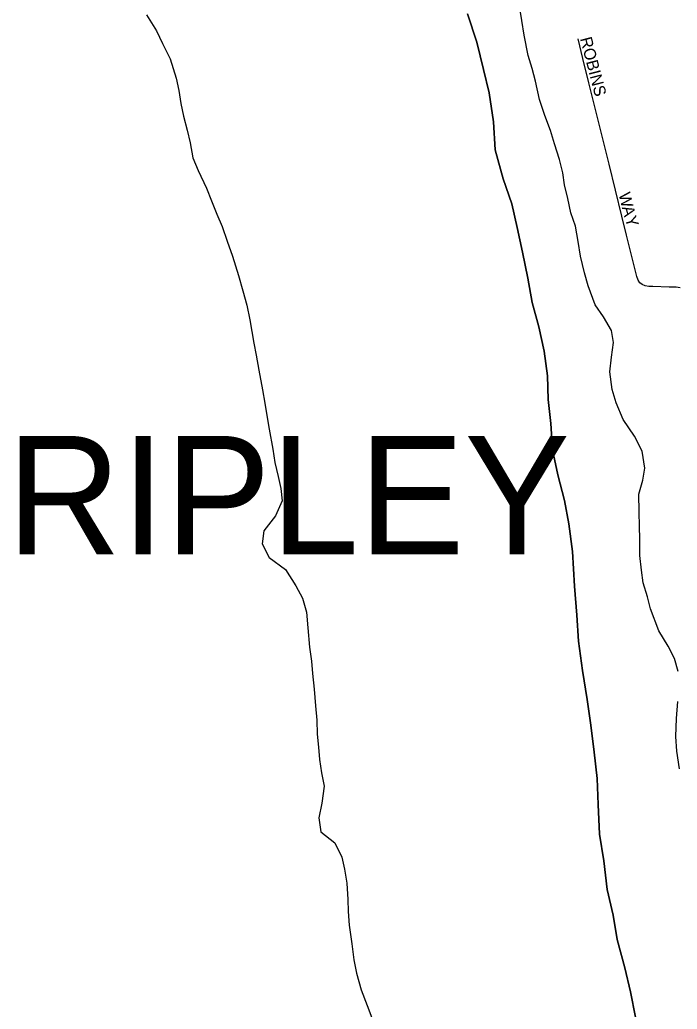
# Model space of a CAD drawing. Extents: x 1451455 to 1749751, y 218250 to 574981.
# Drawn here: x 1583043 to 1585819, y 267078 to 271255 of the extents above; entities that cross this region are included whole.
import ezdxf

# ---------------------------------------------------------------- set-up
doc = ezdxf.new("R2010")
doc.units = 0
for name, color, linetype in [('GM_X_City_Street', 7, 'Continuous'), ('GM_X_City_Street_Text', 7, 'Continuous'), ('GM_X_Corporation', 7, 'Continuous'), ('GM_X_Corporation_Text', 7, 'Continuous'), ('GM_X_County', 7, 'Continuous'), ('GM_X_Major_River', 7, 'Continuous'), ('GM_X_Township', 7, 'Continuous')]:
    doc.layers.add(name, color=color, linetype=linetype)

msp = doc.modelspace()

# ---------------------------------------------------------------- linework, layer by layer
at = {"layer": 'GM_X_City_Street'}
msp.add_lwpolyline([(1585830.8, 270124), (1585814.6, 270125.7), (1585784.8, 270126.3), (1585715.8, 270128.3), (1585699.3, 270129.6), (1585683, 270132.2), (1585670.8, 270136.8), (1585660.8, 270144.8), (1585654.3, 270155.8), (1585648.8, 270171.2), (1585604.9, 270346.2), (1585585.3, 270426), (1585531.5, 270645.8), (1585499.9, 270769.7), (1585445.4, 270989.3), (1585419.8, 271091.1), (1585400.2, 271174)], dxfattribs=at)
at = {"layer": 'GM_X_Corporation'}
msp.add_lwpolyline([(1585642.8, 267043.7), (1585620.9, 267151.6), (1585597.1, 267253.2), (1585564.9, 267372.1), (1585548.8, 267474.6), (1585522.7, 267583.3), (1585508.6, 267704.3), (1585490.5, 267817.2), (1585484.5, 267942.7), (1585480.5, 268052.3), (1585468.6, 268163.7), (1585454.6, 268277.6), (1585438.7, 268385.4), (1585418.6, 268507.8), (1585402.5, 268631), (1585394.5, 268741.7), (1585384.4, 268864.1), (1585376.5, 269009.9), (1585360.6, 269127), (1585342.8, 269226), (1585314.9, 269333.9), (1585292.5, 269439.9), (1585284.5, 269551.2), (1585274.4, 269651.8), (1585270.4, 269751.7), (1585256.6, 269856.2), (1585234.9, 269959.1), (1585206.8, 270061.7), (1585188.7, 270164.4), (1585164.8, 270274.3), (1585142.8, 270378.5), (1585121.1, 270477.4), (1585083.3, 270583.2), (1585050.6, 270706.1), (1585042.5, 270823.5), (1585024.7, 270946.2), (1585000.9, 271045.5), (1584973.1, 271160.8), (1584933, 271279.5)], dxfattribs=at)
at = {"layer": 'GM_X_County'}
msp.add_lwpolyline([(1584933, 271279.5), (1584973.1, 271160.8), (1585000.9, 271045.5), (1585024.7, 270946.2), (1585042.5, 270823.5), (1585050.6, 270706.1), (1585083.3, 270583.2), (1585121.1, 270477.4), (1585142.8, 270378.5), (1585164.8, 270274.3), (1585188.7, 270164.4), (1585206.8, 270061.7), (1585234.9, 269959.1), (1585256.6, 269856.2), (1585270.4, 269751.7), (1585274.4, 269651.8), (1585284.5, 269551.2), (1585292.5, 269439.9), (1585314.9, 269333.9), (1585342.8, 269226), (1585360.6, 269127), (1585376.5, 269009.9), (1585384.4, 268864.1), (1585394.5, 268741.7), (1585402.5, 268631), (1585418.6, 268507.8), (1585438.7, 268385.4), (1585454.6, 268277.6), (1585468.6, 268163.7), (1585480.5, 268052.3), (1585484.5, 267942.7), (1585490.5, 267817.2), (1585508.6, 267704.3), (1585522.7, 267583.3), (1585548.8, 267474.6), (1585564.9, 267372.1), (1585597.1, 267253.2), (1585620.9, 267151.6), (1585642.8, 267043.7)], dxfattribs=at)
at = {"layer": 'GM_X_Major_River'}
for points in [[(1585823.3, 268503.9), (1585807.9, 268558.3), (1585780.5, 268610.7), (1585741.1, 268675.3), (1585706.1, 268767.9), (1585692.7, 268818.2), (1585675.3, 268878.6), (1585667.9, 268930.8), (1585660.5, 268993), (1585661.3, 269063.2), (1585659.8, 269115.4), (1585658.5, 269177.5), (1585657.3, 269251.8), (1585674, 269311.7), (1585682.5, 269361.8), (1585671.3, 269434.1), (1585637.9, 269496.6), (1585590.7, 269567.3), (1585561.4, 269637.8), (1585544, 269694.2), (1585534.8, 269768.5), (1585541.5, 269830.5), (1585550.2, 269892.6), (1585540.7, 269942.8), (1585507.3, 270001.4), (1585471.8, 270051.9), (1585442.7, 270132.4), (1585427.3, 270186.8), (1585410, 270257.1), (1585400.7, 270319.4), (1585389.4, 270383.7), (1585370, 270440.1), (1585356.6, 270500.4), (1585343.2, 270558.7), (1585335.8, 270608.9), (1585322.4, 270665.2), (1585301.1, 270731.6), (1585283.7, 270787.9), (1585260.3, 270850.3), (1585237.1, 270918.8), (1585219.9, 270995.2), (1585206.5, 271049.5), (1585189, 271103.8), (1585172, 271190.2), (1585162.6, 271252.5), (1585153.3, 271312.7)], [(1583578.3, 271276.3), (1583619.6, 271207.7), (1583645, 271155.3), (1583678.3, 271090.7), (1583703.5, 271008.2), (1583714.9, 270956), (1583722.3, 270901.8), (1583733.8, 270847.5), (1583749.1, 270789.2), (1583762.6, 270734.9), (1583773.9, 270672.6), (1583795.3, 270618.2), (1583830.5, 270543.6), (1583852, 270491.2), (1583875.4, 270434.8), (1583896.8, 270382.5), (1583918.2, 270320), (1583941.5, 270257.6), (1583966.6, 270175.1), (1583983.9, 270110.8), (1584001.3, 270050.4), (1584014.6, 269988.1)], [(1584014.6, 269988.1), (1584031.6, 269889.7), (1584041, 269839.4), (1584052.4, 269775.1), (1584067.5, 269692.7), (1584076.9, 269636.5), (1584086.3, 269584.2), (1584095.7, 269526), (1584110.8, 269441.6), (1584120.2, 269385.4), (1584133.6, 269327), (1584145, 269276.8), (1584150.5, 269224.6), (1584121.8, 269160.8), (1584073.1, 269097.1), (1584066.5, 269043.1), (1584095.9, 268984.6), (1584165.4, 268933.7), (1584208.6, 268865), (1584236.1, 268812.6), (1584253.5, 268754.2), (1584258.7, 268688), (1584265.9, 268605.7), (1584275.2, 268547.5), (1584278.7, 268495.3), (1584286, 268429), (1584291.2, 268358.8), (1584296.6, 268298.6), (1584297.9, 268238.4), (1584303.4, 268184.2), (1584308.8, 268132), (1584316.2, 268075.8), (1584327.6, 268019.5), (1584318.8, 267947.4), (1584306.1, 267885.4), (1584313.5, 267827.1), (1584373, 267780.4), (1584402.4, 267719.9), (1584413.9, 267669.6), (1584423.2, 267609.4), (1584428.5, 267541.1), (1584429.9, 267491), (1584433.3, 267432.8), (1584444.5, 267354.5), (1584453.8, 267286.2), (1584465.2, 267229.9), (1584484.4, 267159.5), (1584509.7, 267093.1), (1584533, 267030.6)], [(1585828.9, 268092.8), (1585817.7, 268167.1), (1585812.4, 268229.3), (1585815.2, 268305.5), (1585822, 268377.6)]]:
    msp.add_lwpolyline(points, dxfattribs=at)
at = {"layer": 'GM_X_Township'}
msp.add_lwpolyline([(1585642.8, 267043.7), (1585620.9, 267151.6), (1585597.1, 267253.2), (1585564.9, 267372.1), (1585548.8, 267474.6), (1585522.7, 267583.3), (1585508.6, 267704.3), (1585490.5, 267817.2), (1585484.5, 267942.7), (1585480.5, 268052.3), (1585468.6, 268163.7), (1585454.6, 268277.6), (1585438.7, 268385.4), (1585418.6, 268507.8), (1585402.5, 268631), (1585394.5, 268741.7), (1585384.4, 268864.1), (1585376.5, 269009.9), (1585360.6, 269127), (1585342.8, 269226), (1585314.9, 269333.9), (1585292.5, 269439.9), (1585284.5, 269551.2), (1585274.4, 269651.8), (1585270.4, 269751.7), (1585256.6, 269856.2), (1585234.9, 269959.1), (1585206.8, 270061.7), (1585188.7, 270164.4), (1585164.8, 270274.3), (1585142.8, 270378.5), (1585121.1, 270477.4), (1585083.3, 270583.2), (1585050.6, 270706.1), (1585042.5, 270823.5), (1585024.7, 270946.2), (1585000.9, 271045.5), (1584973.1, 271160.8), (1584933, 271279.5)], dxfattribs=at)

# ---------------------------------------------------------------- texts
at = {"layer": 'GM_X_City_Street_Text'}
for s, rotation, p in [('ROBINS', 284.576, (1585408.1, 271175.5)), ('W', 283.4735, (1585571, 270519.6)), ('A', 284.7331, (1585584.6, 270462.8)), ('Y', 288.0266, (1585596.7, 270417.2))]:
    msp.add_text(s, height=50, rotation=rotation, dxfattribs=at).set_placement(p)
at = {"layer": 'GM_X_Corporation_Text'}
msp.add_text('RIPLEY', height=500, rotation=0, dxfattribs=at).set_placement((1582987.8, 268997.8))

doc.saveas('drawing.dxf')
